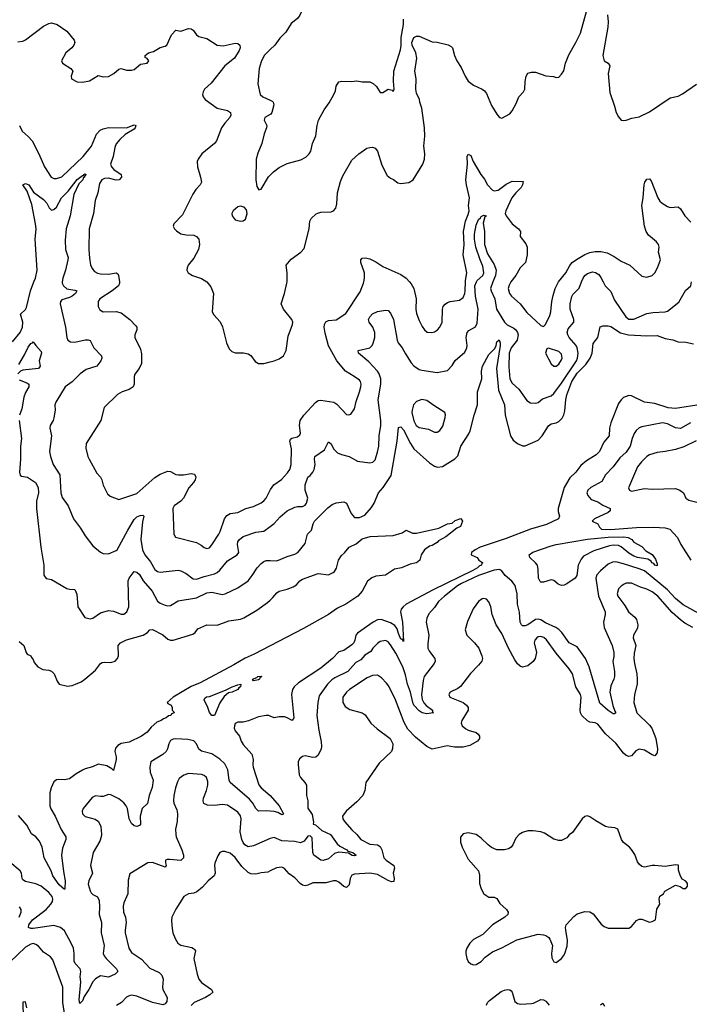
# Model space of a CAD drawing. Header units: inches. Extents: x 1552611 to 1694776, y 811966 to 917215.
# Tile 367 of 549: x 1658065 to 1663237, y 844417 to 852027. Entities that reach past the tile are written whole.
import ezdxf

# ---------------------------------------------------------------- set-up
doc = ezdxf.new("R2010")
doc.units = ezdxf.units.IN
doc.header["$MEASUREMENT"] = 0
for name, color, linetype in [('B6854', 7, 'Continuous'), ('B6855', 7, 'Continuous'), ('B6864', 7, 'Continuous'), ('B6865', 7, 'Continuous')]:
    doc.layers.add(name, color=color, linetype=linetype)

msp = doc.modelspace()

# ---------------------------------------------------------------- linework, layer by layer
at = {"layer": 'B6854', "color": 5}
for points, elevation in [([(1658010, 849537.1), (1658068.2, 849610), (1658086.4, 849650), (1658088.9, 849690), (1658071.2, 849750), (1658110, 849787.6), (1658116.8, 849803.2), (1658148.6, 849930), (1658175.6, 850000)], 860), ([(1658394.2, 850000), (1658393.2, 849990), (1658402.3, 849970), (1658430, 849946.6), (1658490, 849937.1), (1658506.4, 849930), (1658496.2, 849910), (1658470.2, 849890), (1658450, 849879.1), (1658390, 849860.8), (1658379.7, 849850), (1658376.5, 849830), (1658419.1, 849650), (1658428, 849570), (1658437.6, 849550), (1658457.6, 849537.6), (1658490, 849533.8), (1658571.6, 849551.5), (1658593.3, 849553.3), (1658608.5, 849548.5), (1658638.9, 849490), (1658696.4, 849430), (1658700.3, 849410), (1658692, 849390), (1658660.4, 849350), (1658577.5, 849322.5), (1658532.2, 849290), (1658471.2, 849228.8), (1658415.5, 849190), (1658343, 849070), (1658336.3, 849050), (1658339.1, 849010), (1658328.4, 848950), (1658322.4, 848930), (1658299.5, 848890), (1658297.6, 848870), (1658312, 848810), (1658295.3, 848690), (1658302, 848650), (1658323.6, 848590), (1658374.3, 848510), (1658382.7, 848370), (1658392.7, 848332.7), (1658438.9, 848270), (1658482, 848170), (1658535.9, 848095.9), (1658570, 848037.1), (1658630, 847959.1), (1658690, 847910.8), (1658710, 847900.7), (1658750, 847899.1), (1658810, 847923), (1658818, 847930), (1658899.2, 848080.8), (1658950, 848163.1), (1658970, 848183.7), (1658994.4, 848194.4), (1659016.4, 848196.4), (1659022.8, 848190), (1659014.3, 848145.7), (1659001, 848010), (1659014.1, 847930), (1659031.7, 847890), (1659076.1, 847836.1), (1659110, 847776.5), (1659130, 847761.8), (1659150, 847757.2), (1659290, 847771.6), (1659310, 847767.4), (1659350, 847746.5), (1659404.1, 847704.1), (1659430, 847701.6), (1659490, 847724.4), (1659570, 847745), (1659590, 847755.4), (1659610, 847772.9), (1659670, 847845.2), (1659744.4, 847890), (1659757.6, 847910), (1659748.2, 847970), (1659749.8, 847990), (1659763.1, 848010), (1659790, 848032.7), (1659890, 848066.7), (1659950, 848072.9), (1660000, 848110.7)], 860), ([(1658835.3, 850000), (1658836.5, 849990), (1658829.2, 849970.8), (1658779.5, 849930), (1658683.1, 849870), (1658671.7, 849850), (1658671.8, 849810), (1658683.4, 849783.4), (1658709.1, 849769.1), (1658810, 849772.1), (1658850, 849761.1), (1658916.5, 849710), (1658962, 849662), (1658970.4, 849650), (1658970.4, 849630.3), (1658954.6, 849590), (1658954.9, 849570), (1658999.4, 849479.4), (1659005.3, 849445.2), (1659005.3, 849370), (1658987, 849330), (1658954.1, 849285.9), (1658948.8, 849270), (1658950.3, 849210), (1658941.3, 849190), (1658911.9, 849168.1), (1658857.3, 849150), (1658820.7, 849130), (1658717.4, 849030), (1658692.2, 848930), (1658579, 848750), (1658576, 848716), (1658592, 848650), (1658601.1, 848630), (1658660.8, 848520.8), (1658688.2, 848490), (1658699.5, 848470), (1658710.4, 848430), (1658743, 848363), (1658763.9, 848343.9), (1658830, 848318.7), (1658970, 848364.9), (1659110, 848489.3), (1659150, 848514.5), (1659190, 848530.2), (1659210, 848536.2), (1659230, 848534.7), (1659270, 848511.3), (1659288.5, 848508.5), (1659331.2, 848508.8), (1659390, 848519.1), (1659415, 848515), (1659424.4, 848490), (1659420.2, 848470), (1659408.4, 848450), (1659371.2, 848408.8), (1659331.1, 848328.9), (1659310, 848306.8), (1659258, 848270), (1659248.8, 848250), (1659255.5, 848050), (1659268, 848028), (1659430, 847985.2), (1659466.6, 847966.6), (1659490, 847946.7), (1659510, 847938.7), (1659530, 847945.3), (1659550, 847967.2), (1659603.2, 848050), (1659614, 848070), (1659647.2, 848170), (1659664.1, 848195.9), (1659690, 848210.2), (1659750, 848217.2), (1659811.6, 848248.4), (1659870, 848263.6), (1659930, 848292.5), (1659951.5, 848308.5), (1659969.9, 848330), (1660000, 848390.5)], 880), ([(1659511.6, 850000), (1659542.4, 849962.4), (1659561.5, 849910), (1659552.7, 849770), (1659565.1, 849745.1), (1659612.7, 849692.7), (1659632.8, 849652.8), (1659662, 849530), (1659682.8, 849482.8), (1659703.4, 849463.4), (1659730, 849452.7), (1659793, 849453), (1659830, 849444.9), (1659850, 849430.7), (1659884.4, 849384.4), (1659910.3, 849370.3), (1659950, 849368.8), (1660000, 849381.4)], 920), ([(1658057.6, 849362.4), (1658102.7, 849437.3), (1658130, 849495.6), (1658150, 849524.6), (1658165.2, 849530), (1658170, 849538), (1658190, 849507.7), (1658230, 849462), (1658232.7, 849450), (1658214.9, 849390), (1658222, 849350), (1658210.2, 849329.8), (1658090, 849317.1), (1658070.4, 849309.6), (1658051.2, 849290)], 840), ([(1658062.2, 849242.2), (1658120.4, 849220.4), (1658135.8, 849210), (1658135.9, 849204.1), (1658136.1, 849190), (1658110, 849145.1), (1658095.9, 849110), (1658081.7, 849018.3), (1658062.7, 848970)], 840), ([(1658062.3, 848930), (1658080.2, 848790), (1658070.2, 848729.8), (1658071, 848630), (1658062.8, 848530), (1658070, 848506), (1658079.1, 848499.1), (1658126, 848490), (1658187.3, 848450), (1658208.4, 848410), (1658210.2, 848370), (1658195.4, 848304.6), (1658194, 848250), (1658228.6, 847950), (1658252.2, 847810), (1658252.5, 847732.5), (1658270, 847707.7), (1658310, 847699.1), (1658430, 847630.4), (1658450, 847624.4), (1658490, 847621.6), (1658506.9, 847586.9), (1658514.9, 847490), (1658567.2, 847407.2), (1658610, 847396.4), (1658630, 847401.6), (1658690, 847442), (1658750, 847459.5), (1658790, 847454.9), (1658850, 847431.8), (1658870, 847433.4), (1658892.4, 847450), (1658908.7, 847490), (1658903.7, 847690), (1658910.9, 847710), (1658950, 847761.6), (1658970, 847758), (1658990, 847738), (1659018.2, 847690), (1659089.3, 847610), (1659130, 847531.6), (1659150, 847518), (1659190, 847502.3), (1659210, 847497.4), (1659230, 847499.5), (1659290, 847534.7), (1659430, 847557.6), (1659510, 847597.6), (1659550, 847601.8), (1659630, 847585.2), (1659651.9, 847588.1), (1659750, 847634.9), (1659829.6, 847690), (1659861.3, 847730), (1659899.7, 847790), (1659930, 847824.6), (1659950, 847839.6), (1659970, 847846), (1660000, 847845.8)], 840), ([(1658060.5, 847220.5), (1658096.1, 847190), (1658115.8, 847135.8), (1658124, 847124), (1658150.3, 847110), (1658156, 847096), (1658170, 847082.8), (1658178, 847058), (1658204.1, 847024.1), (1658243.4, 847003.4), (1658290, 846998), (1658310, 846990.6), (1658330.4, 846970), (1658354.2, 846914.2), (1658370, 846890.8), (1658434.8, 846874.8), (1658470, 846880.5), (1658495.3, 846890), (1658539, 846910), (1658569, 846930), (1658650, 846998), (1658689.6, 847050.4), (1658701.3, 847058.7), (1658718.4, 847061.6), (1658770, 847057.3), (1658802.9, 847070), (1658820.4, 847090), (1658828, 847110), (1658827, 847190), (1658842.7, 847210), (1658890, 847234), (1659019.3, 847270), (1659052.3, 847290), (1659070, 847310.5), (1659090, 847314.4), (1659170, 847273.4), (1659210, 847239.7), (1659230, 847232), (1659250, 847231.9), (1659402.8, 847277.2), (1659419.6, 847290), (1659442, 847318), (1659510, 847350.3), (1659590, 847346.4), (1659679.3, 847380.7), (1659770, 847394.5), (1659796.1, 847403.9), (1659896.2, 847463.8), (1659978.4, 847521.6), (1660000, 847541.2)], 820), ([(1660000, 847187.8), (1659876.3, 847123.7), (1659807.2, 847092.8), (1659719.4, 847040.6), (1659459.5, 846900.5), (1659390, 846873), (1659251, 846790), (1659204.7, 846750), (1659210, 846742), (1659234, 846730), (1659242, 846710), (1659242, 846690), (1659256.9, 846676.9), (1659258, 846670), (1659237.3, 846662.7), (1659232.7, 846650), (1659214.8, 846645.2), (1659197.1, 846630), (1659176.2, 846623.8), (1659157.1, 846610), (1659123.7, 846596.3), (1659080.5, 846559.5), (1659050, 846520.4), (1659006.7, 846490), (1658910, 846443.9), (1658848.7, 846431.3), (1658823.6, 846416.4), (1658804.8, 846395.2), (1658799.6, 846370), (1658810.3, 846330), (1658810.3, 846310), (1658790, 846222.7), (1658776.9, 846236.9), (1658738.9, 846258.9), (1658670, 846272.8), (1658626.8, 846253.2), (1658570, 846237.5), (1658550, 846227.6), (1658500.9, 846199.1), (1658450, 846159.8), (1658410, 846151.9), (1658365.8, 846154.2), (1658349.5, 846150.5), (1658330, 846135.3), (1658307.8, 846090), (1658297.9, 846050), (1658298.8, 845950), (1658306.3, 845926.3), (1658338.9, 845870), (1658386.5, 845766.5), (1658420.3, 845710), (1658421.3, 845690), (1658395.8, 845624.2), (1658388.4, 845570), (1658402.6, 845442.6), (1658415.8, 845370), (1658414, 845310), (1658410, 845305.2), (1658370, 845339.7), (1658321.8, 845410), (1658307.6, 845447.6), (1658255, 845550), (1658238.8, 845630), (1658217.2, 845677.2), (1658190, 845709.8), (1658155.3, 845735.3), (1658120.8, 845800.8), (1658056, 845876)], 820), ([(1660000, 846644.4), (1659990, 846648.5), (1659970, 846649.7), (1659910, 846639.7), (1659832.1, 846607.9), (1659790, 846598.5), (1659750, 846597.4), (1659730, 846586.6), (1659723.2, 846570), (1659722.8, 846550), (1659730.3, 846530), (1659763.8, 846490), (1659776.8, 846450), (1659790, 846425.8), (1659857.8, 846350), (1659867.6, 846310), (1659865.6, 846270), (1659869.2, 846250), (1659911.7, 846111.7), (1659929.4, 846089.4), (1659999.5, 846030), (1660000, 846029.4)], 840), ([(1660000, 845908.6), (1659970, 845910.8), (1659909, 845909), (1659890, 845929.6), (1659867.1, 845970), (1659841.4, 846001.4), (1659691.6, 846131.6), (1659682.4, 846150), (1659673, 846230), (1659650, 846276.2), (1659610, 846312.4), (1659550, 846351.9), (1659470, 846373.7), (1659449.8, 846389.8), (1659430, 846429.4), (1659410, 846451.8), (1659363, 846463), (1659270, 846468.3), (1659250, 846464.7), (1659230, 846454.7), (1659216, 846430), (1659206.7, 846390), (1659195.3, 846370), (1659171.3, 846348.7), (1659077.6, 846290), (1659069.1, 846250), (1659073.6, 846210), (1659094.9, 846150), (1659087.3, 846092.7), (1659064, 846030), (1659051.4, 845968.6), (1659010, 845929.2), (1658994.6, 845870), (1658997.8, 845810), (1658990, 845797.6), (1658970, 845791), (1658950, 845794.8), (1658930, 845814.5), (1658909.9, 845849.9), (1658897.5, 845930), (1658888.2, 845950), (1658870, 845974.9), (1658830, 846004.7), (1658770, 846034.5), (1658750, 846038.9), (1658710, 846023.8), (1658690, 846022), (1658650, 846027.6), (1658625.3, 846014.7), (1658554.9, 845930), (1658548.5, 845910), (1658550.4, 845890), (1658570, 845867.4), (1658647.7, 845847.7), (1658672.9, 845830), (1658692, 845790), (1658696.9, 845730), (1658694.9, 845710), (1658683.1, 845676.9), (1658632.8, 845590), (1658612.8, 845490), (1658627.6, 845430), (1658598, 845370), (1658595.1, 845344.9), (1658610, 845292.7), (1658618.3, 845278.3), (1658630, 845265.6), (1658666.7, 845246.7), (1658679, 845219), (1658682.5, 845170), (1658677.7, 845110), (1658697.5, 845050), (1658695.2, 844970), (1658718, 844870), (1658710.2, 844810), (1658718.5, 844790), (1658734.3, 844770), (1658814, 844690), (1658822, 844670), (1658803.7, 844650), (1658750, 844626), (1658690, 844635.7), (1658650, 844613.5), (1658629.7, 844590.3), (1658598, 844530), (1658563, 844477), (1658550, 844444.7), (1658530, 844423.7), (1658523.5, 844450), (1658538.5, 844590), (1658533.1, 844630), (1658536.5, 844670), (1658532.9, 844690), (1658492.5, 844732.5), (1658487, 844750), (1658485.8, 844810), (1658479.8, 844850), (1658462.3, 844890), (1658410, 844983.5), (1658379.7, 845010), (1658330, 845026.5), (1658170, 845001.8), (1658150, 845001.4), (1658132.2, 845010), (1658135.7, 845030), (1658164, 845070), (1658269.2, 845150), (1658306.8, 845190), (1658318, 845210), (1658320.8, 845230), (1658315.2, 845250), (1658290, 845281), (1658230, 845330.6), (1658190, 845348.9), (1658110, 845365), (1658090, 845379.6), (1658083.5, 845390), (1658078, 845430), (1658068.6, 845448.6), (1657990, 845515.1)], 840), ([(1660000, 845697.3), (1659870, 845641.5), (1659830, 845634.8), (1659804.5, 845650), (1659790, 845668.4), (1659781.9, 845690), (1659769.3, 845750), (1659777, 845850), (1659770, 845873.6), (1659750, 845901.1), (1659670, 845955.6), (1659630, 845960.3), (1659570, 845954.2), (1659515, 845955), (1659488.5, 845968.5), (1659482.9, 845990), (1659485.8, 846010), (1659508.5, 846070), (1659518, 846110), (1659518.1, 846138.1), (1659507.2, 846170), (1659490, 846184.5), (1659470, 846192.9), (1659370, 846199.4), (1659332.1, 846187.9), (1659297.7, 846162.3), (1659283.5, 846136.5), (1659269, 846091), (1659254.6, 846030), (1659252, 845990), (1659255.5, 845970), (1659278.7, 845918.7), (1659283.2, 845890), (1659280.2, 845830), (1659269.4, 845770), (1659270.2, 845730), (1659274.2, 845710), (1659317.8, 845610), (1659330.3, 845570), (1659330, 845549), (1659310, 845527.8), (1659224.5, 845535.6), (1659204.5, 845535.5), (1659190.7, 845530), (1659190.4, 845510), (1659197, 845490), (1659190, 845476), (1659090, 845513.6), (1659054.8, 845510), (1658915.3, 845424.7), (1658903.1, 845376.9), (1658899.5, 845270), (1658870, 845201.2), (1658865, 845175), (1658868, 845128), (1658881.1, 845090), (1658886.7, 845050), (1658878.7, 844990), (1658880.3, 844970), (1658906.9, 844850), (1658930, 844817.4), (1659006.7, 844766.7), (1659070, 844696.9), (1659142.2, 844662.2), (1659162.8, 844642.8), (1659172.3, 844610), (1659167.2, 844550), (1659170.2, 844530), (1659203.2, 844470), (1659201.5, 844438.5), (1659190, 844420.4), (1659170, 844413.6), (1659090, 844431.2), (1658970, 844478.3), (1658930, 844486.6), (1658910, 844483), (1658890, 844471.6), (1658851.8, 844430), (1658813.1, 844406.9)], 860), ([(1660000, 845448.1), (1659980.8, 845439.2), (1659930, 845433.8), (1659890, 845422.4), (1659850, 845424.5), (1659830, 845436.5), (1659781.7, 845481.7), (1659730, 845550.9), (1659690, 845584.7), (1659650, 845598.4), (1659630, 845598), (1659610.4, 845589.6), (1659595.3, 845564.7), (1659572.5, 845507.5), (1659569.2, 845490), (1659575.6, 845430), (1659568.1, 845410), (1659520.2, 845370), (1659478.3, 845321.7), (1659433.2, 845286.8), (1659410, 845275.8), (1659370, 845269.8), (1659332.7, 845250), (1659270, 845152.3), (1659241.1, 845090), (1659237.4, 845062.6), (1659242, 845002), (1659247.9, 844967.9), (1659265.4, 844925.4), (1659286.3, 844890), (1659310, 844873.8), (1659394.7, 844854.7), (1659408.8, 844848.8), (1659418, 844838), (1659422.4, 844830), (1659410.4, 844769.6), (1659437, 844650), (1659450, 844610.8), (1659470, 844584.9), (1659547.7, 844530), (1659556.3, 844510), (1659534.4, 844490), (1659499.5, 844470), (1659412.8, 844430), (1659390, 844408.6)], 880), ([(1658060.5, 845090), (1658076.8, 845130), (1658076.1, 845150), (1658063.9, 845170)], 860), ([(1658413.5, 844330), (1658398.7, 844430), (1658398.7, 844550), (1658320.9, 844760.9), (1658303.7, 844783.7), (1658250, 844820.4), (1658210, 844865.4), (1658190, 844879.7), (1658170, 844885.4), (1658150, 844881.7), (1658110, 844859.3), (1657990, 844742.6)], 860), ([(1658121.2, 844390), (1658110, 844435.3), (1658090, 844434), (1658088.7, 844430), (1658091.1, 844311.1)], 880)]:
    msp.add_lwpolyline(points, dxfattribs=dict(at, elevation=elevation))
at = {"layer": 'B6854', "color": 5, "elevation": 820}
for points in [[(1659570, 846648.7), (1659550, 846649), (1659530, 846673.2), (1659518.3, 846710), (1659489.2, 846770), (1659496.2, 846783.8), (1659507.2, 846792.8), (1659530, 846794.9), (1659655.6, 846844.4), (1659705.2, 846870), (1659750, 846886.8), (1659772, 846890), (1659770.5, 846870), (1659758, 846862), (1659750, 846849.7), (1659706, 846830), (1659676.7, 846823.3), (1659643.2, 846796.8), (1659612, 846748)], [(1659870, 846918), (1659864, 846930), (1659898, 846942), (1659904, 846950), (1659934, 846954), (1659936, 846950), (1659920.5, 846939.5), (1659917.3, 846930), (1659910, 846925.1)]]:
    msp.add_lwpolyline(points, close=True, dxfattribs=at)
at = {"layer": 'B6855', "color": 5}
for points, elevation in [([(1658050, 851857), (1658090, 851861.1), (1658110, 851871.5), (1658250, 851978), (1658290, 851998.3), (1658310, 852002), (1658354.8, 851990), (1658430, 851939.3), (1658486.4, 851870), (1658490.3, 851850), (1658483.7, 851830), (1658468.4, 851810), (1658421.6, 851770), (1658386.8, 851710), (1658396.3, 851690), (1658460.5, 851650), (1658476.3, 851630), (1658462, 851590), (1658464, 851570), (1658510, 851546), (1658550, 851545.3), (1658604.4, 851555.6), (1658670, 851594.4), (1658710, 851584.9), (1658750, 851588.3), (1658791.5, 851610), (1658830, 851645.3), (1658850, 851648.8), (1658890, 851635.6), (1658930, 851635.8), (1658950, 851641.3), (1658997.4, 851682.6), (1659050, 851690.8), (1659062, 851710), (1659050, 851726), (1659034.6, 851734.6), (1659033.2, 851750), (1659060.9, 851770), (1659098, 851782), (1659150, 851812), (1659190, 851821.5), (1659200.5, 851830), (1659237.7, 851910), (1659270, 851944.9), (1659310, 851938.3), (1659370, 851960.2), (1659390, 851957.4), (1659405.8, 851945.8), (1659430, 851908.8), (1659450, 851897.4), (1659510, 851882.6), (1659590.3, 851830.3), (1659635.5, 851824.5), (1659730, 851846.4), (1659750, 851843), (1659764.9, 851830), (1659767, 851810), (1659760.8, 851790), (1659724.7, 851730), (1659650, 851669.8), (1659542.8, 851537.2), (1659493, 851490), (1659483.2, 851470), (1659478.3, 851450), (1659482.6, 851430), (1659497.6, 851410), (1659590, 851343.6), (1659670, 851326), (1659692.2, 851310), (1659696.5, 851290), (1659687.6, 851270), (1659650, 851228.2), (1659624.7, 851190), (1659585.3, 851090), (1659568.7, 851071.3), (1659472, 850990), (1659443.7, 850950), (1659436.5, 850930), (1659437.4, 850890), (1659462.8, 850810), (1659468.8, 850770), (1659460.3, 850750), (1659426.4, 850713.6), (1659402.8, 850677.2), (1659322, 850518), (1659256.3, 850450), (1659250.6, 850430), (1659260.7, 850410), (1659275.1, 850395.1), (1659310, 850372.4), (1659350, 850363.1), (1659410, 850360.3), (1659430.6, 850350), (1659448, 850330), (1659454, 850290), (1659445.3, 850250), (1659410, 850183.7), (1659366, 850130), (1659358, 850110), (1659356.3, 850090), (1659366.8, 850070), (1659398.8, 850050), (1659470, 850025.7), (1659510, 850002), (1659511.6, 850000)], 920), ([(1660000, 851795.4), (1659954.6, 851750), (1659930, 851702), (1659915.9, 851650), (1659905.4, 851530), (1659922.4, 851450), (1659943.8, 851430), (1660000, 851403.8)], 940), ([(1660000, 851293.5), (1659958.4, 851270), (1659954.4, 851250), (1659973, 851210), (1659970.4, 851190), (1659954.2, 851145.8), (1659934.9, 851070), (1659903.4, 850996.6), (1659892, 850950), (1659888.3, 850788.3), (1659897.3, 850737.3), (1659912, 850712), (1659930, 850716), (1659987.9, 850812.1), (1660000, 850824.1)], 940), ([(1658063.3, 851210), (1658084.6, 851164.6), (1658130, 851124.9), (1658161.5, 851090), (1658214, 850990), (1658255.5, 850890), (1658307.6, 850810), (1658330, 850800.3), (1658350, 850799), (1658390, 850813.4), (1658555.9, 850970), (1658618.7, 851050), (1658657.7, 851142.3), (1658686.9, 851173.1), (1658710, 851184.4), (1658750, 851195), (1658890, 851190.9), (1658950, 851214.6), (1658962.4, 851210), (1658957.8, 851190), (1658950, 851181.5), (1658880.2, 851139.8), (1658838.4, 851101.6), (1658811.3, 851068.7), (1658800.6, 851039.4), (1658787.4, 850970), (1658765.7, 850910), (1658773, 850890), (1658791.9, 850870), (1658847.7, 850830), (1658852.3, 850810), (1658833.2, 850790), (1658810, 850785.7), (1658750, 850801.2), (1658719.8, 850800.2), (1658699, 850790), (1658680.4, 850759.6), (1658669.1, 850690), (1658649, 850630), (1658634.9, 850530), (1658602.8, 850410), (1658599.7, 850250), (1658604, 850184), (1658613, 850133), (1658624.1, 850104.1), (1658641.8, 850081.8), (1658667.1, 850067.1), (1658690, 850061.8), (1658750, 850059.8), (1658810, 850070.2), (1658823.1, 850063.1), (1658829, 850049), (1658835.3, 850000)], 880), ([(1658175.6, 850000), (1658187.1, 850030), (1658199, 850090), (1658185.4, 850330), (1658191.7, 850410), (1658188.1, 850450), (1658159.4, 850599.4), (1658122.2, 850702.2), (1658090, 850750.7), (1658110, 850762), (1658136.5, 850750), (1658172.8, 850692.8), (1658250, 850636.9), (1658274, 850610), (1658291.9, 850571.9), (1658310, 850555.6), (1658330, 850559), (1658350, 850578.9), (1658387.5, 850650), (1658438.5, 850701.5), (1658510, 850791.1), (1658550, 850821.6), (1658558.4, 850821.6), (1658560.9, 850830), (1658570, 850836.4), (1658575.3, 850830), (1658570, 850817.2), (1658562.8, 850817.2), (1658564.9, 850810), (1658555.8, 850804.2), (1658551.9, 850790), (1658522.7, 850757.3), (1658484.2, 850675.8), (1658456, 850510), (1658425.3, 850410), (1658416, 850324), (1658418.4, 850250), (1658438.5, 850190), (1658437.8, 850170), (1658418.4, 850090), (1658397.3, 850030), (1658394.2, 850000)], 860)]:
    msp.add_lwpolyline(points, dxfattribs=dict(at, elevation=elevation))
at = {"layer": 'B6855', "color": 5, "elevation": 940}
msp.add_lwpolyline([(1659770, 850585.1), (1659750, 850579.6), (1659713.4, 850550), (1659704.4, 850530), (1659706.4, 850510), (1659730, 850479.1), (1659770, 850470.5), (1659790, 850473.4), (1659810, 850486), (1659821.6, 850530), (1659816.6, 850556.6), (1659799.1, 850579.1)], close=True, dxfattribs=at)
at = {"layer": 'B6864', "color": 5}
for points, elevation in [([(1660000, 848110.7), (1660030, 848133.4), (1660076.3, 848183.7), (1660129.8, 848230.2), (1660190, 848258.6), (1660210, 848264.2), (1660250, 848263.5), (1660270, 848273.7), (1660281.5, 848290), (1660289.7, 848329.7), (1660269.8, 848389.8), (1660271.3, 848431.3), (1660289.8, 848490.2), (1660310, 848504.9), (1660330, 848528.5), (1660339.8, 848550), (1660347.7, 848590), (1660343.1, 848630), (1660346, 848650), (1660418.4, 848701.6), (1660450, 848764), (1660470, 848747.7), (1660489.4, 848709.4), (1660520, 848680), (1660550, 848665.2), (1660611.2, 848651.2), (1660674, 848614), (1660770, 848601.1), (1660793, 848607), (1660810, 848625.3), (1660830, 848685.5), (1660839.2, 848730), (1660840.5, 848810), (1660853.9, 848890), (1660853.4, 848930), (1660832.8, 849090), (1660853.8, 849210), (1660853.3, 849250), (1660841.7, 849290), (1660829.9, 849310), (1660762.9, 849382.9), (1660681.7, 849450), (1660678.4, 849470), (1660768.5, 849491.5), (1660787.6, 849510), (1660794.5, 849525.5), (1660808.3, 849570), (1660809.1, 849610), (1660793.3, 849650), (1660763.2, 849690), (1660759.3, 849710), (1660768.5, 849731.5), (1660790, 849752.4), (1660830, 849772.4), (1660890, 849780.7), (1660910, 849778.8), (1660930, 849758.8), (1660953.1, 849710), (1660980.2, 849550), (1660988.9, 849530), (1661020.3, 849490), (1661044.2, 849444.2), (1661090, 849374.4), (1661110, 849352.4), (1661150, 849324.4), (1661170, 849317.6), (1661290, 849298.8), (1661370, 849316.3), (1661404.9, 849355.1), (1661430, 849392.7), (1661503.3, 849456.7), (1661519.7, 849490), (1661521.7, 849510), (1661514.5, 849570), (1661522.6, 849610), (1661535.2, 849624.8), (1661586.6, 849653.4), (1661598.3, 849681.7), (1661605.4, 849790), (1661585.5, 849890), (1661581.7, 849970), (1661594.3, 850000)], 860), ([(1660000, 848390.5), (1660003.1, 848396.9), (1660027.2, 848432.8), (1660087.5, 848472.5), (1660134.6, 848525.4), (1660150.8, 848550), (1660161.8, 848590), (1660165.7, 848710), (1660151.6, 848770), (1660155.9, 848784.1), (1660167.2, 848792.7), (1660210, 848802.6), (1660230, 848819.1), (1660234.5, 848830), (1660226.6, 848890), (1660232.2, 848930), (1660260.4, 848970), (1660350, 849068.9), (1660370, 849084), (1660390, 849086.7), (1660490.3, 849070.2), (1660514.3, 849054.3), (1660590, 848976), (1660608.4, 848971.6), (1660622, 848978), (1660650, 849018), (1660663.1, 849076.9), (1660690.8, 849150), (1660701, 849190), (1660702.6, 849210), (1660697.4, 849230), (1660690, 849240.7), (1660649.8, 849269.8), (1660582.4, 849310), (1660514, 849390), (1660450, 849507), (1660424.2, 849604.2), (1660417.4, 849650), (1660419.6, 849670), (1660430, 849691.8), (1660450, 849702), (1660510, 849708), (1660584.2, 849755.8), (1660695.6, 849924.4), (1660721.7, 849990), (1660723.5, 850000)], 880), ([(1660000, 849381.4), (1660030.8, 849389.2), (1660070, 849404.6), (1660102, 849430), (1660123.1, 849470), (1660139.3, 849580.7), (1660171.6, 849670), (1660173.6, 849690), (1660167.3, 849710), (1660102, 849790), (1660085.6, 849830), (1660111.1, 849910), (1660129.7, 849990.3), (1660129.9, 850000)], 920), ([(1661076.3, 850000), (1661090, 849984.2), (1661110.2, 849950), (1661128, 849870), (1661125.8, 849790), (1661130, 849756), (1661150, 849701), (1661174.4, 849654.4), (1661191, 849630), (1661213, 849613), (1661248.9, 849608.9), (1661270, 849614.9), (1661293, 849630), (1661309.7, 849650), (1661327.8, 849690), (1661329.7, 849790), (1661336.9, 849810), (1661350.8, 849829.2), (1661370, 849841.7), (1661390, 849847.6), (1661462, 849858), (1661490, 849880.4), (1661503.5, 849910), (1661507.1, 849930), (1661508.8, 850000)], 880), ([(1661720.9, 850000), (1661701.5, 849950), (1661705.6, 849930), (1661735.5, 849870), (1661747.6, 849790), (1661810, 849690.2), (1661830, 849668.1), (1661882.9, 849642.8), (1661898.5, 849630), (1661911.3, 849610), (1661914.2, 849590), (1661906.4, 849550), (1661861.6, 849490), (1661845.7, 849450), (1661844.2, 849344.2), (1661851.2, 849250), (1661870, 849216.5), (1661920.3, 849170), (1661983.4, 849083.4), (1662010, 849065.7), (1662050, 849062), (1662070, 849068.7), (1662104.2, 849095.8), (1662170, 849120.2), (1662190, 849136.9), (1662250, 849218), (1662365.5, 849390), (1662374.3, 849410), (1662377.7, 849450), (1662371.6, 849491.6), (1662362.4, 849510), (1662309, 849570), (1662297.7, 849590), (1662292.8, 849610), (1662302.4, 849637.6), (1662346, 849690), (1662346.4, 849710), (1662316.3, 849790), (1662316, 849830), (1662330, 849887.7), (1662337.7, 849902.3), (1662387, 849953), (1662405.4, 850000)], 860), ([(1661859, 850000), (1661844.9, 849975.1), (1661839.3, 849950), (1661848.3, 849910), (1661862.6, 849890), (1661930, 849830.4), (1661983.5, 849763.5), (1662090, 849662.4), (1662110, 849656.3), (1662126, 849670), (1662160.1, 849739.9), (1662168.4, 849770), (1662175.9, 849850), (1662185.5, 849894.5), (1662201.5, 849950), (1662224.5, 849995.5), (1662228.1, 850000)], 880), ([(1662572.2, 850000), (1662587.1, 849970), (1662630, 849926.4), (1662659.2, 849859.2), (1662747.1, 849730), (1662770, 849711.4), (1662810, 849711.2), (1662910, 849754.9), (1662956.5, 849763.5), (1663050, 849769.1), (1663070, 849775.2), (1663155.7, 849844.3), (1663206.7, 849933.3), (1663250, 849970.7), (1663253.7, 850000)], 860), ([(1660000, 847845.8), (1660050, 847845.3), (1660130, 847878.7), (1660190, 847894.7), (1660213.7, 847910), (1660270, 847979.1), (1660288.3, 848050), (1660318, 848082), (1660330.8, 848130), (1660341.6, 848150), (1660445.8, 848254.2), (1660479.2, 848280.8), (1660510, 848292.4), (1660570, 848300.7), (1660590, 848290.6), (1660625.3, 848210), (1660650, 848179.3), (1660690, 848179.5), (1660730, 848198.4), (1660783.3, 848256.7), (1660803.6, 848290), (1660837.4, 848370), (1660871.8, 848410), (1660935, 848505), (1660981.2, 848770), (1660990, 848874), (1661010, 848880.4), (1661030, 848856.9), (1661082.5, 848750), (1661110, 848711.3), (1661230, 848602.3), (1661270, 848574.9), (1661291.3, 848568.7), (1661330, 848574), (1661427.1, 848632.9), (1661450, 848654.8), (1661473.3, 848730), (1661534.6, 848825.4), (1661545, 848850), (1661574.3, 848970), (1661601.1, 849050), (1661601, 849150), (1661634.6, 849250), (1661632.5, 849310), (1661640.8, 849350), (1661690, 849440.2), (1661734.7, 849485.3), (1661745.6, 849510), (1661750, 849536), (1661767.6, 849552.4), (1661776.2, 849530), (1661776.8, 849510), (1661748, 849330), (1661764.7, 849164.7), (1661808.9, 849050), (1661814.1, 848970), (1661857.1, 848810), (1661877.2, 848777.2), (1661910, 848750.3), (1661950, 848732), (1661970, 848733.4), (1662070, 848776.9), (1662101.8, 848810), (1662150, 848888.9), (1662170, 848902.8), (1662210, 848912.2), (1662230, 848921.8), (1662254.1, 848945.9), (1662267.4, 848972.6), (1662275.8, 849004.2), (1662284, 849090), (1662292.2, 849127.8), (1662329.6, 849230), (1662370, 849293.8), (1662439.1, 849360.9), (1662471, 849410), (1662486.6, 849450), (1662494.7, 849525.3), (1662530.5, 849569.5), (1662547.5, 849652.5), (1662570, 849660.1), (1662610, 849661.1), (1662630, 849656.6), (1662706.8, 849606.8), (1662767.7, 849592.3), (1662910, 849582.8), (1662990, 849585.4), (1663050, 849563.8), (1663110, 849552.8), (1663150, 849536.8), (1663210, 849535.6), (1663270, 849522)], 840), ([(1663330, 849052.5), (1663130, 849022.4), (1663072.7, 849027.3), (1662970, 849059.3), (1662890, 849071.1), (1662790, 849120.3), (1662770, 849123.1), (1662730, 849106), (1662710, 849089.7), (1662690, 849061.6), (1662631.4, 848911.4), (1662620.9, 848870), (1662619.1, 848810), (1662578.1, 848761.9), (1662543.2, 848690), (1662516.6, 848663.4), (1662443.6, 848616.4), (1662399.4, 848580.6), (1662360.7, 848530), (1662315.4, 848484.6), (1662270.1, 848410), (1662225.5, 848250), (1662224.5, 848224.4), (1662234.6, 848190), (1662226, 848170), (1662135.3, 848124.7), (1662010.2, 848090), (1661822, 848018), (1661623, 847950), (1661582, 847930), (1661554.8, 847910), (1661551.3, 847890), (1661598, 847870), (1661611.3, 847850), (1661642, 847830), (1661634.8, 847825.2), (1661633, 847810), (1661615.5, 847804.5), (1661600.3, 847790), (1661565.3, 847770), (1661259.9, 847620.1), (1661050.2, 847510), (1661026, 847490), (1661010.9, 847470), (1661007.3, 847450), (1661022.5, 847370), (1661030, 847221.2), (1661018.4, 847238.4), (1661010, 847239.5), (1660990, 847283.5), (1660980, 847320), (1660963.4, 847343.4), (1660930, 847364.7), (1660857.2, 847390), (1660830, 847387.2), (1660795.2, 847370), (1660675.5, 847284.5), (1660661.1, 847270), (1660654.6, 847230), (1660644.8, 847210), (1660630, 847194.1), (1660570, 847151.9), (1660530, 847139.8), (1660481.5, 847090), (1660390, 847015.5), (1660219.4, 846900.6), (1660183.9, 846870), (1660172, 846850), (1660164.2, 846810), (1660182, 846630), (1660170.3, 846609.7), (1660131.9, 846631.9), (1660110, 846638.2), (1660070, 846638.4), (1660030, 846632), (1660000, 846644.4)], 840), ([(1663247.6, 848910), (1663170, 848867.7), (1663130, 848871.3), (1663070, 848903.2), (1663030.2, 848909.8), (1662870, 848879.8), (1662850, 848872.4), (1662827.2, 848852.8), (1662811.6, 848828.4), (1662795.6, 848790), (1662779.4, 848730), (1662750, 848683.5), (1662700.3, 848639.7), (1662650.1, 848569.9), (1662589.2, 848510), (1662562.6, 848457.3), (1662477.1, 848410), (1662452.7, 848390), (1662446.4, 848370), (1662452.2, 848350), (1662479.7, 848319.7), (1662530, 848300.7), (1662570, 848273.5), (1662625.7, 848250), (1662627, 848230), (1662610, 848217.3), (1662504.9, 848170), (1662486, 848150), (1662531, 848130), (1662544.5, 848104.5), (1662558, 848090), (1662627.8, 848087.8), (1662830, 848100.8), (1662963.8, 848103.8), (1663050, 848098.8), (1663086.4, 848090), (1663145.3, 848025.2), (1663170.6, 847970), (1663250, 847850.5)], 860), ([(1663290, 848771.7), (1663193.8, 848726.2), (1663130, 848704.7), (1663050, 848688.6), (1662990, 848682), (1662930, 848664.2), (1662910, 848650.9), (1662868.1, 848610), (1662835.9, 848570), (1662768.2, 848408.2), (1662774.8, 848390), (1662790, 848381.6), (1662890, 848404.1), (1662950, 848397.5), (1663130, 848402.4), (1663163.8, 848390), (1663191.8, 848370), (1663210.4, 848330), (1663233.7, 848313.7), (1663411.3, 848270)], 880), ([(1660000, 847541.2), (1660020.3, 847559.7), (1660050, 847597.5), (1660070, 847610.1), (1660130, 847624.6), (1660177.8, 847642.2), (1660202.4, 847657.6), (1660229.6, 847690.4), (1660250, 847703.9), (1660370, 847745.2), (1660450, 847737), (1660486.3, 847753.7), (1660497.2, 847762.8), (1660512.2, 847787.7), (1660526.4, 847850), (1660550, 847886), (1660573.7, 847906.3), (1660609.8, 847950.2), (1660663, 847977), (1660710, 848014), (1660772.8, 848032.8), (1660950, 848038.9), (1661018.9, 848061.1), (1661050, 848081), (1661098, 848058), (1661130, 848057.3), (1661303.3, 848096.7), (1661370, 848130.4), (1661404.7, 848135.3), (1661430, 848156), (1661472.7, 848172.7), (1661484.7, 848150), (1661471, 848110), (1661442.8, 848097.2), (1661356.4, 848030), (1661300.8, 847999.2), (1661290, 847986.6), (1661250, 847962.9), (1661230, 847957.2), (1661191, 847930), (1661166, 847890), (1661154.8, 847850), (1661131, 847830), (1661080.9, 847819.1), (1661014.8, 847790), (1660960.5, 847779.5), (1660890, 847732.3), (1660815.2, 847724.8), (1660786, 847714), (1660752.4, 847687.6), (1660710.6, 847610), (1660676.4, 847570), (1660583.7, 847510), (1660521.1, 847478.9), (1660450.5, 847429.5), (1660258.4, 847321.6), (1660000, 847187.8)], 820), ([(1663315.5, 847435.5), (1663190, 847504), (1663130, 847553.1), (1663070, 847621.3), (1662890, 847765.9), (1662850, 847783.5), (1662730, 847822.3), (1662670, 847835.4), (1662645.2, 847834.8), (1662610, 847818.2), (1662550, 847766.2), (1662523.9, 847736.1), (1662515, 847710), (1662535.7, 847570), (1662586.2, 847450), (1662588.6, 847430), (1662575.2, 847370), (1662579.6, 847330), (1662641.7, 847190), (1662655.1, 847135.1), (1662654.6, 847105.4), (1662646.2, 847066.2), (1662658.6, 846990), (1662659.2, 846950), (1662654.4, 846930), (1662630, 846878.4), (1662623, 846830), (1662646.6, 846726.6), (1662661.8, 846681.8), (1662670.2, 846670), (1662658.6, 846661.5), (1662650, 846661.7), (1662610, 846686.5), (1662545.5, 846745.5), (1662464.3, 847024.3), (1662434.2, 847090), (1662370, 847178.4), (1662310, 847210.8), (1662253.6, 847290), (1662230, 847313.7), (1662205.7, 847330), (1662125.8, 847365.8), (1662090, 847387.5), (1662070, 847394.4), (1662050, 847390.8), (1661990, 847349.8), (1661970, 847342), (1661950, 847342.9), (1661940.9, 847350), (1661929.8, 847369.8), (1661926.3, 847446.3), (1661909.8, 847510), (1661906.6, 847590), (1661892.8, 847652.8), (1661867.6, 847687.6), (1661814.3, 847730), (1661787.6, 847770), (1661770, 847776.1), (1661730, 847772.8), (1661610, 847731.2), (1661478.8, 847670), (1661446, 847650), (1661345.3, 847570), (1661300.9, 847530), (1661270, 847484.7), (1661226.5, 847433.5), (1661210, 847401.2), (1661203.6, 847370), (1661224.9, 847270), (1661216.5, 847203.5), (1661218.5, 847170), (1661230, 847143.8), (1661272.2, 847090), (1661274.9, 847070), (1661267.2, 847050), (1661189.3, 846950), (1661180.4, 846919.6), (1661169, 846809), (1661173.7, 846773.7), (1661186.2, 846746.2), (1661205.4, 846725.4), (1661253.1, 846690), (1661254.9, 846674.9), (1661261, 846670), (1661210, 846663), (1661174.3, 846670), (1661150, 846685.8), (1661110, 846728.1), (1661100.5, 846750), (1661083.8, 846830), (1661061.1, 846890), (1661044.2, 846964.2), (1661024.2, 847024.2), (1660970, 847130.8), (1660930, 847195.1), (1660910, 847218.9), (1660890, 847229.7), (1660850, 847219.8), (1660830, 847204.8), (1660794, 847170), (1660776.9, 847143.1), (1660730, 847115.8), (1660700.8, 847079.2), (1660661.6, 847058.4), (1660599.7, 846990), (1660499.3, 846940.7), (1660475.9, 846924.1), (1660442.3, 846890), (1660378.9, 846801.1), (1660367.1, 846750), (1660360.6, 846650), (1660375.5, 846535.5), (1660393.9, 846446.1), (1660397.3, 846410), (1660394, 846390), (1660370, 846342.7), (1660352.8, 846327.2), (1660330, 846325.1), (1660270, 846336.3), (1660248.9, 846331.1), (1660227.1, 846312.9), (1660216.3, 846290), (1660214.9, 846270), (1660224.9, 846190), (1660233.4, 846170), (1660268.2, 846130), (1660279.3, 846110), (1660281, 846030), (1660291.3, 845990), (1660291.6, 845931.6), (1660324.4, 845884.4), (1660334.6, 845825.4), (1660331, 845810), (1660350, 845803.1), (1660400.1, 845760.1), (1660464.9, 845730), (1660516.9, 845656.9), (1660538.6, 845638.6), (1660592.7, 845610), (1660600.5, 845600.5), (1660638, 845590), (1660663, 845570), (1660650, 845564.8), (1660632.9, 845567.1), (1660604.7, 845584.7), (1660530, 845593), (1660497.6, 845582.4), (1660450, 845540.5), (1660410, 845528.3), (1660390, 845529.7), (1660337.2, 845570), (1660329.3, 845590), (1660324.1, 845704.1), (1660310, 845719.5), (1660290, 845716.9), (1660262.9, 845677.1), (1660234.2, 845665.8), (1660190, 845675.3), (1660090, 845679.8), (1660030, 845706), (1660010, 845701.6), (1660000, 845697.3)], 860), ([(1663264.4, 847330), (1663203.1, 847363.1), (1663168.5, 847388.5), (1663103.9, 847443.9), (1662994.5, 847570), (1662950, 847604.9), (1662910, 847625.4), (1662859.7, 847639.7), (1662790.5, 847670.6), (1662750, 847670.8), (1662735, 847665), (1662710.2, 847649.8), (1662690, 847627.3), (1662679.2, 847590), (1662683.9, 847570), (1662738.5, 847498.5), (1662768.7, 847450), (1662815.3, 847410), (1662830, 847390.3), (1662839.3, 847350), (1662836.1, 847323.9), (1662805.8, 847270), (1662802.4, 847250), (1662824.5, 847190), (1662810.1, 847130), (1662808.1, 847090), (1662813, 847050), (1662832.4, 846970), (1662835, 846930), (1662834.5, 846890), (1662812.7, 846810), (1662809.3, 846750), (1662832.2, 846670), (1662930, 846574.5), (1662948.1, 846550), (1662977.6, 846470), (1662992.3, 846390), (1662990, 846361.2), (1662970, 846338), (1662950, 846343.6), (1662890, 846381.7), (1662850.4, 846389.7), (1662824.8, 846375.2), (1662790, 846338), (1662770, 846331.8), (1662750, 846339.6), (1662730, 846356.9), (1662670, 846434), (1662590, 846507.6), (1662530, 846582.7), (1662510, 846592.8), (1662470, 846598.4), (1662450, 846608.5), (1662406.9, 846650), (1662396.8, 846670), (1662393.6, 846690), (1662402.8, 846790), (1662396.8, 846810), (1662359.8, 846870), (1662335.9, 846970), (1662310, 847008.5), (1662209.7, 847130), (1662134.3, 847234.3), (1662113, 847253), (1662090, 847260.7), (1662070, 847257.8), (1662058.5, 847250), (1662043.7, 847230), (1662040.1, 847210), (1662056.3, 847136.3), (1662046.4, 847090), (1662030, 847066), (1661990, 847033.7), (1661950, 847023.5), (1661930, 847031.3), (1661910, 847047.8), (1661890, 847078), (1661840.7, 847170), (1661790, 847283.7), (1661746.6, 847350), (1661714.3, 847430), (1661703, 847490), (1661688, 847528), (1661670, 847549.3), (1661650, 847554), (1661638, 847550), (1661610, 847529.5), (1661567.4, 847472.6), (1661524.6, 847375.4), (1661507, 847310), (1661519.3, 847270), (1661579.3, 847210), (1661610.4, 847170), (1661635.3, 847110), (1661639.5, 847090), (1661634.4, 847070), (1661610, 847037), (1661547.1, 846972.9), (1661470, 846871.8), (1661450, 846856.9), (1661391, 846830), (1661380.5, 846810), (1661387.7, 846790), (1661490.1, 846750.1), (1661517, 846730), (1661530.3, 846710), (1661528.7, 846690), (1661479.6, 846610), (1661474.6, 846590), (1661482.8, 846570), (1661510, 846545.2), (1661530, 846535), (1661590, 846518), (1661605.2, 846505.2), (1661615.4, 846490), (1661617.2, 846470), (1661600.3, 846450), (1661542.1, 846417.9), (1661490, 846403.8), (1661422.9, 846402.9), (1661366.2, 846413.8), (1661250, 846389.6), (1661210, 846409.6), (1661121.8, 846481.8), (1661063.1, 846543.1), (1661035.7, 846595.7), (1660967.6, 846770), (1660915.4, 846875.4), (1660899.2, 846899.2), (1660860.6, 846940.6), (1660830, 846959.8), (1660790, 846958.8), (1660750, 846940.3), (1660612.4, 846850), (1660590, 846829.8), (1660562.2, 846790), (1660560.8, 846750), (1660578.6, 846718.6), (1660616.1, 846696.1), (1660710, 846670.3), (1660733.3, 846653.3), (1660778, 846590), (1660825.1, 846545.1), (1660926.8, 846470), (1660947.7, 846430), (1660945.8, 846394.2), (1660936.3, 846370), (1660840.6, 846279.4), (1660738.9, 846130), (1660730.3, 846069.7), (1660715.3, 846030), (1660670, 845981.6), (1660588, 845910), (1660559.3, 845870), (1660561.3, 845850), (1660572.9, 845830), (1660630, 845766.3), (1660670.1, 845730.2), (1660699.3, 845690), (1660770, 845655.4), (1660830, 845649.2), (1660850, 845636.5), (1660862.7, 845610), (1660878, 845550), (1660895.8, 845530), (1660955.2, 845490), (1660959.7, 845470), (1660949.5, 845430), (1660956.3, 845390), (1660954.8, 845365.2), (1660937, 845363), (1660910, 845372.3), (1660830, 845419.9), (1660770, 845429.9), (1660650, 845423.1), (1660630, 845415.1), (1660618.4, 845390), (1660610, 845340.9), (1660590, 845318.3), (1660570, 845326.2), (1660530, 845361.8), (1660510, 845370.7), (1660490, 845371.7), (1660430, 845355.9), (1660330, 845356), (1660290, 845337.3), (1660270, 845333.3), (1660250, 845337.6), (1660231.3, 845350), (1660190, 845395.4), (1660146.1, 845426.1), (1660110, 845466.6), (1660090, 845475.6), (1660049.1, 845470.9), (1660000, 845448.1)], 880), ([(1660000, 846029.4), (1660070, 845951.7), (1660102, 845890), (1660097.6, 845882.4), (1660090, 845881.6), (1660058.3, 845898.3), (1660030, 845906.3), (1660000, 845908.6)], 840), ([(1661670.3, 844410), (1661679.5, 844430), (1661693.6, 844446.4), (1661784.6, 844515.4), (1661810, 844526.7), (1661830.6, 844530.6), (1661850, 844527.6), (1661860.2, 844520.2), (1661869.2, 844509.2), (1661890, 844437.7), (1661910, 844422.2), (1661937, 844417), (1662017.9, 844422.1), (1662034.4, 844425.6), (1662090, 844452.8), (1662110, 844451.4), (1662130, 844440.1), (1662155.7, 844410)], 880), ([(1662550, 844412.4), (1662570, 844424.9), (1662583.2, 844403.2)], 880)]:
    msp.add_lwpolyline(points, dxfattribs=dict(at, elevation=elevation))
for points, elevation in [([(1662150, 849488.7), (1662138, 849482), (1662127.3, 849450), (1662170, 849368), (1662190, 849348.8), (1662210, 849348.9), (1662230, 849364.2), (1662250, 849397.1), (1662254.8, 849410), (1662250, 849440.7), (1662230, 849461.7)], 880), ([(1661170, 849091.1), (1661130, 849075.6), (1661107.8, 849050), (1661096.1, 849010), (1661095.1, 848990), (1661110, 848926.7), (1661128.4, 848890), (1661150, 848875.9), (1661222.1, 848862.1), (1661270, 848839.5), (1661290, 848838.7), (1661310, 848852.2), (1661333.8, 848886.2), (1661352.5, 848952.5), (1661354, 848974), (1661349.4, 848990), (1661263.7, 849043.7), (1661210, 849083.6)], 860), ([(1662990, 847806), (1662970.3, 847809.7), (1662962.9, 847822.9), (1662948.4, 847830), (1662942, 847842), (1662917.5, 847857.5), (1662837, 847870), (1662810, 847881.2), (1662770, 847904.7), (1662711.7, 847951.7), (1662690, 847962), (1662650, 847965.4), (1662620, 847960), (1662498.6, 847921.4), (1662419.2, 847880.8), (1662402, 847858), (1662378.6, 847810), (1662368.3, 847730), (1662355.9, 847710), (1662290, 847667), (1662270, 847656.9), (1662250, 847654.5), (1662224.1, 847664.1), (1662190, 847692.5), (1662170, 847696.4), (1662110, 847678.8), (1662090, 847679.8), (1662084.1, 847684.1), (1662073.5, 847710), (1662070, 847778), (1662063.5, 847810), (1662049.7, 847830), (1662005.4, 847870), (1662000.4, 847890), (1662028.4, 847911.6), (1662170, 847960.4), (1662210, 847970.1), (1662450, 848011.8), (1662610, 848028.2), (1662731.1, 848031.1), (1662764, 848024), (1662792.7, 848010), (1662810, 847988.7), (1662870, 847955.5), (1662902.3, 847922.3), (1662950, 847893.4), (1662976.1, 847856.1), (1662990, 847822)], 840), ([(1662450, 845873.2), (1662430, 845869), (1662410, 845849), (1662335.8, 845744.2), (1662310, 845726), (1662290, 845704.5), (1662250, 845683.6), (1662230, 845682.4), (1662190, 845691.8), (1662118.8, 845738.8), (1662090, 845749.7), (1662030, 845758), (1661990, 845756.3), (1661950, 845744.7), (1661922, 845730), (1661898, 845702), (1661874.9, 845650), (1661860.7, 845630), (1661841.1, 845618.9), (1661810, 845611.3), (1661751.5, 845611.5), (1661710, 845629.5), (1661682.7, 845650), (1661630, 845702), (1661590, 845729.5), (1661530, 845742.7), (1661490, 845735.3), (1661470.7, 845709.3), (1661470.5, 845670), (1661481.6, 845630), (1661530, 845537.3), (1661608.2, 845448.2), (1661615.9, 845415.9), (1661615.5, 845350), (1661628.7, 845308.7), (1661650.4, 845270.4), (1661690, 845246), (1661730, 845243.8), (1661750, 845235.5), (1661774.9, 845194.9), (1661824.9, 845150), (1661839.1, 845130), (1661835.5, 845110), (1661813, 845090), (1661718, 845030), (1661643, 844957), (1661570, 844918.4), (1661542.4, 844890), (1661519.3, 844850), (1661511.9, 844828.1), (1661510.3, 844809.7), (1661518.5, 844770), (1661530, 844747.2), (1661550, 844728.9), (1661570, 844722), (1661590, 844723.1), (1661630, 844748.4), (1661659.5, 844780.5), (1661717, 844823), (1661790, 844853.4), (1661905.5, 844914.5), (1662070, 844958.6), (1662110, 844954.7), (1662128.2, 844948.2), (1662152.1, 844932), (1662160.5, 844920.5), (1662180.3, 844870), (1662172, 844810), (1662175.8, 844775.8), (1662190, 844746), (1662210, 844741), (1662250, 844770.7), (1662264.5, 844790), (1662276.2, 844810), (1662292.9, 844867.1), (1662297.6, 844910), (1662282.4, 844990), (1662280.5, 845010), (1662285.1, 845030), (1662344.7, 845095.2), (1662370, 845114.9), (1662430, 845134), (1662470, 845130.8), (1662494.9, 845114.9), (1662556.5, 845036.5), (1662579, 845019), (1662610, 845004.9), (1662770, 845006), (1662790, 845017.3), (1662830, 845064), (1662850, 845075.5), (1662870, 845074.9), (1662930, 845052.7), (1662950, 845055.5), (1662976, 845070), (1662987.5, 845152.5), (1663008.7, 845190), (1663005.2, 845230), (1663010, 845251.3), (1663038, 845270), (1663048, 845290), (1663130, 845338), (1663166.4, 845326.4), (1663190, 845311.3), (1663210, 845312), (1663222, 845330), (1663222, 845350), (1663210, 845368), (1663183.1, 845383.1), (1663170, 845406), (1663153.2, 845453.2), (1663153.2, 845493.2), (1663130, 845495.6), (1663050, 845480.7), (1662970, 845489.3), (1662950, 845489.3), (1662890, 845476.2), (1662870, 845482), (1662850, 845499.3), (1662838, 845518), (1662815.6, 845575.6), (1662790, 845613.2), (1662776, 845630), (1662728.5, 845668.5), (1662713.6, 845690), (1662685.2, 845770), (1662661.6, 845781.6), (1662610, 845785.1), (1662590, 845791.2), (1662514.6, 845834.6), (1662470, 845866)], 920)]:
    msp.add_lwpolyline(points, close=True, dxfattribs=dict(at, elevation=elevation))
at = {"layer": 'B6865', "color": 5}
for points, elevation in [([(1660000, 852219), (1660090, 852222.4), (1660166.8, 852206.8), (1660210, 852182.4), (1660230, 852160.7), (1660243.7, 852130), (1660245.3, 852110), (1660242.6, 852090), (1660230, 852060.9), (1660210, 852036.9), (1660161.3, 851998.7), (1660120.3, 851930), (1660075.5, 851884.5), (1660034.6, 851830), (1660000, 851795.4)], 940), ([(1660129.9, 850000), (1660131.3, 850070), (1660123.6, 850130), (1660162.8, 850177.2), (1660237.2, 850230), (1660261.6, 850258.4), (1660300.7, 850410), (1660306.6, 850470), (1660316, 850490), (1660353.8, 850526.2), (1660367.3, 850532.7), (1660390, 850538.4), (1660470, 850540.9), (1660490, 850548.9), (1660506.9, 850570), (1660515.8, 850604.2), (1660520.2, 850690), (1660542.8, 850777.2), (1660560, 850820), (1660630, 850942), (1660683.7, 850990), (1660747.1, 851032.9), (1660770, 851040.2), (1660790, 851040.9), (1660810, 851033.4), (1660828.7, 851010), (1660862.3, 850902.3), (1660903.6, 850823.6), (1660930, 850802), (1660952.5, 850792.5), (1660985.2, 850765.2), (1661010, 850760.7), (1661070, 850768.4), (1661103.7, 850790), (1661178, 850910), (1661191, 850950), (1661194.7, 850990), (1661187.2, 851050), (1661193.8, 851126.2), (1661192.5, 851190), (1661170, 851344), (1661155.1, 851390), (1661153.3, 851410), (1661130, 851458.4), (1661123.9, 851490), (1661126.7, 851570), (1661116.3, 851630), (1661132.1, 851730), (1661125.8, 851770), (1661097.5, 851830), (1661095.2, 851850), (1661110, 851890.2), (1661130, 851900.6), (1661150, 851898.9), (1661250, 851855.9), (1661290, 851852.4), (1661373.5, 851833.5), (1661399, 851819), (1661408.7, 851808.7), (1661423.6, 851750), (1661441.8, 851710), (1661476.2, 851656.2), (1661505.4, 851590), (1661530, 851551.2), (1661570, 851520.2), (1661637.3, 851490), (1661656, 851476), (1661670, 851456.3), (1661710, 851363.8), (1661750, 851296.4), (1661770, 851272.2), (1661790, 851266.7), (1661850, 851300.4), (1661870, 851321.3), (1661900.6, 851379.4), (1661919.5, 851430), (1661956.9, 851470), (1661967.8, 851490), (1661969.6, 851549.6), (1661977.6, 851590), (1661990, 851614), (1662017.7, 851622.3), (1662050, 851621.7), (1662130, 851593.1), (1662188.7, 851588.7), (1662210, 851580.5), (1662230, 851583), (1662250, 851604.9), (1662268.3, 851631.7), (1662279.8, 851690), (1662305.9, 851754.1), (1662362, 851850), (1662396.4, 851923.6), (1662444, 852090)], 920), ([(1662605.1, 852065.1), (1662611.5, 852011.5), (1662608.4, 851970), (1662570.5, 851750), (1662578.8, 851710), (1662611.3, 851690), (1662624, 851670), (1662610.3, 851610), (1662623, 851463), (1662659.9, 851359.9), (1662673, 851310), (1662690, 851276), (1662710, 851251), (1662730, 851247.3), (1662750, 851250.7), (1662793.6, 851266.4), (1662850, 851274.9), (1662930, 851313.7), (1663090, 851423.7), (1663150, 851435.3), (1663185.5, 851454.5), (1663292.1, 851527.9)], 920), ([(1660000, 850824.1), (1660026, 850850), (1660070, 850883.8), (1660130, 850914.4), (1660236.6, 850943.4), (1660274.9, 850965.1), (1660300.7, 850990), (1660313, 851010), (1660328, 851070), (1660352.4, 851130), (1660363, 851210), (1660374.3, 851250), (1660416.2, 851330), (1660456.6, 851383.4), (1660492.2, 851447.8), (1660503.3, 851476.7), (1660510, 851514), (1660530, 851546), (1660550, 851552.4), (1660628.5, 851548.5), (1660670, 851553.4), (1660710, 851547.4), (1660770, 851546.4), (1660794.3, 851534.3), (1660822, 851510), (1660850, 851464), (1660870, 851464), (1660910, 851491), (1660941, 851481), (1660950, 851472), (1660957.2, 851490), (1660953, 851553), (1660954.8, 851630), (1661006.5, 851793.5), (1661011.8, 851828.2), (1661012.3, 851890), (1661028.6, 851990), (1661029.9, 852030)], 940), ([(1660000, 851403.8), (1660016.2, 851396.2), (1660023.8, 851390), (1660028.5, 851370), (1660011.6, 851308.5), (1660004.2, 851295.8), (1660000, 851293.5)], 940), ([(1661508.8, 850000), (1661509.1, 850010), (1661518.9, 850070), (1661490.5, 850210), (1661499, 850290), (1661493.9, 850390), (1661507.3, 850470), (1661530, 850521.5), (1661536.6, 850550), (1661531.2, 850590), (1661540.2, 850650), (1661515.1, 850750), (1661510.8, 850790), (1661523.4, 850910), (1661521.9, 850970), (1661530, 850988.8), (1661550, 850977.7), (1661567.3, 850930), (1661627.4, 850830), (1661655.1, 850795.1), (1661678.8, 850750), (1661716.5, 850710), (1661730, 850704.1), (1661762, 850710), (1661823.6, 850756.4), (1661870, 850777.7), (1661955.1, 850775.1), (1661949.6, 850750), (1661937.5, 850730), (1661897.2, 850690), (1661867.1, 850650), (1661819.2, 850550), (1661814, 850530), (1661823.2, 850510), (1661870, 850448.5), (1661919.1, 850410), (1661933, 850390), (1661930.7, 850350), (1661973.8, 850293.8), (1661984.9, 850270), (1661986, 850210), (1661973, 850150), (1661931.8, 850108.2), (1661896.4, 850050), (1661859.3, 850000.7), (1661859, 850000)], 880), ([(1662228.1, 850000), (1662284.7, 850070), (1662313.8, 850126.2), (1662332.9, 850150), (1662365.5, 850174.5), (1662430, 850211.2), (1662470, 850227.2), (1662510, 850234.8), (1662554.6, 850234.6), (1662603.7, 850223.7), (1662657.5, 850197.5), (1662710, 850161.3), (1662777.3, 850130), (1662870, 850043.8), (1662910, 850036.4), (1662949.2, 850050), (1662970, 850070.6), (1662991.8, 850108.2), (1663015.8, 850170), (1662999.7, 850230), (1663004.2, 850270), (1663000.5, 850290), (1662983.6, 850310), (1662922.6, 850362.6), (1662904.8, 850390), (1662891.2, 850431.2), (1662871.8, 850590), (1662881.7, 850650), (1662887.9, 850750), (1662894.3, 850770), (1662910, 850795.3), (1662930, 850797.1), (1662942.5, 850782.5), (1662992.9, 850650), (1663010, 850624.9), (1663027.2, 850610), (1663070, 850582.7), (1663090, 850575.2), (1663150, 850580.2), (1663170, 850565.5), (1663202.5, 850510), (1663250, 850460.8)], 880), ([(1661594.3, 850000), (1661598.5, 850010), (1661642.1, 850050), (1661649, 850070), (1661641.8, 850121.8), (1661620.7, 850170), (1661587.2, 850270), (1661579.3, 850330), (1661579, 850370), (1661590, 850439.1), (1661610, 850483.8), (1661624.9, 850495.1), (1661630, 850506.8), (1661650, 850516), (1661670.8, 850510), (1661656.9, 850503.1), (1661645.1, 850454.9), (1661655.8, 850390), (1661654.3, 850290), (1661677.2, 850217.2), (1661730, 850134.3), (1661745.8, 850090), (1661740.3, 850050), (1661720.9, 850000)], 860), ([(1660723.5, 850000), (1660729.1, 850030), (1660727.3, 850070), (1660699.2, 850150), (1660701.3, 850170), (1660710, 850183), (1660732.8, 850187.2), (1660770, 850179.1), (1660815.6, 850155.6), (1660870, 850119.5), (1661010, 850057), (1661050, 850030.3), (1661076.3, 850000)], 880), ([(1662405.4, 850000), (1662417, 850030), (1662430, 850050.2), (1662450, 850066.2), (1662490, 850076.9), (1662513.3, 850073.3), (1662537.9, 850057.9), (1662555, 850035), (1662572.2, 850000)], 860)]:
    msp.add_lwpolyline(points, dxfattribs=dict(at, elevation=elevation))

doc.saveas('drawing.dxf')
